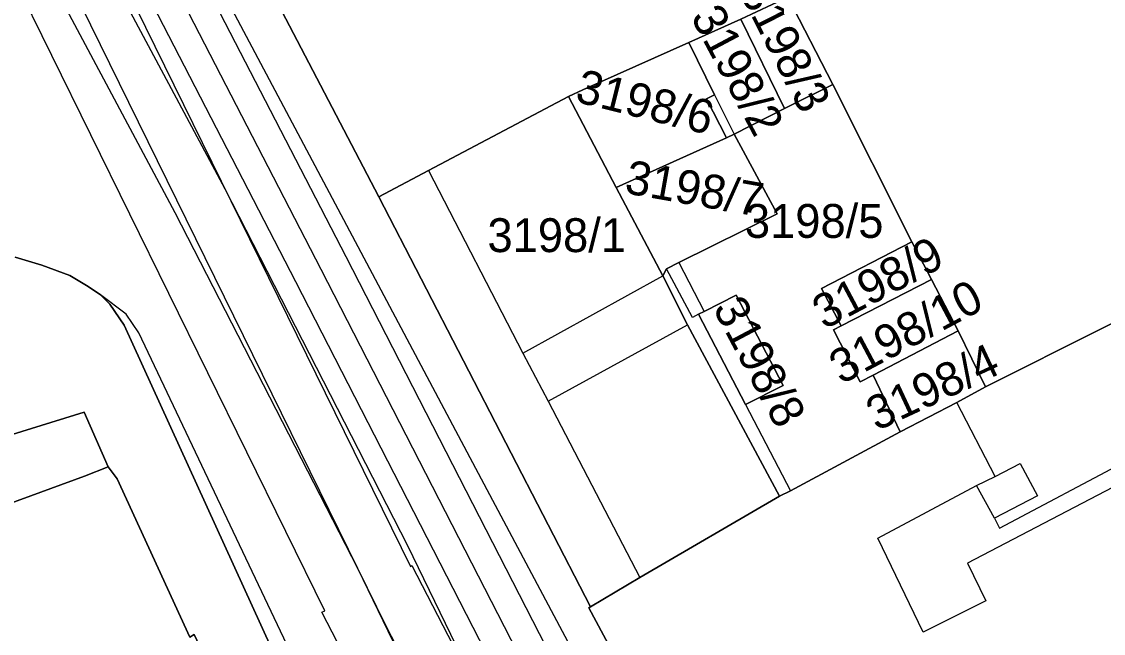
# Model space of a CAD drawing. Extents: x -264070 to -262271, y -1238894 to -1238141.
# Drawn here: x -263128.8 to -263064.9, y -1238704 to -1238667.9 of the extents above; entities that cross this region are included whole.
import ezdxf

# ---------------------------------------------------------------- set-up
doc = ezdxf.new("R2010")
doc.units = 0
for name, color, linetype in [('body_kn', 7, 'Continuous'), ('kladpar_druhypozemkov', 7, 'Continuous'), ('kladpar_hranice', 7, 'Continuous'), ('kladpar_parcelnecisla', 7, 'Continuous'), ('kladpar_plochy', 7, 'Continuous'), ('linie', 7, 'Continuous'), ('tarchy_linie', 7, 'Continuous'), ('zappar_hrandruhpozemk', 7, 'Continuous')]:
    doc.layers.add(name, color=color, linetype=linetype)

msp = doc.modelspace()

# ---------------------------------------------------------------- linework, layer by layer
at = {"layer": 'body_kn'}
for p, q in [((-263089.37, -1238669.12), (-263089.37, -1238669.12)), ((-263095.63, -1238671.9), (-263095.63, -1238671.9)), ((-263080.88, -1238671.6), (-263080.88, -1238671.6)), ((-263096.49, -1238672.31), (-263096.49, -1238672.31)), ((-263096.49, -1238672.31), (-263096.49, -1238672.31)), ((-263088.34, -1238672.43), (-263088.34, -1238672.43)), ((-263087.87, -1238672.2), (-263087.87, -1238672.2)), ((-263087.87, -1238672.2), (-263087.87, -1238672.2)), ((-263083.74, -1238673.01), (-263083.74, -1238673.01)), ((-263086.7, -1238674.52), (-263086.7, -1238674.52)), ((-263087.16, -1238674.74), (-263087.16, -1238674.74)), ((-263104.75, -1238676.68), (-263104.75, -1238676.68)), ((-263104.75, -1238676.68), (-263104.75, -1238676.68)), ((-263116.74, -1238677.78), (-263116.74, -1238677.78)), ((-263093.66, -1238677.68), (-263093.66, -1238677.68)), ((-263093.66, -1238677.68), (-263093.66, -1238677.68)), ((-263107.67, -1238678.23), (-263107.67, -1238678.23)), ((-263119.71, -1238679.15), (-263119.71, -1238679.15)), ((-263084.17, -1238679.24), (-263084.17, -1238679.24)), ((-263084.17, -1238679.24), (-263084.17, -1238679.24)), ((-263076.21, -1238680.88), (-263076.21, -1238680.88)), ((-263127.56, -1238682.27), (-263127.56, -1238682.27)), ((-263109.63, -1238681.74), (-263109.63, -1238681.74)), ((-263089.97, -1238682.11), (-263089.97, -1238682.11)), ((-263089.97, -1238682.11), (-263089.97, -1238682.11)), ((-263125.91, -1238682.87), (-263125.91, -1238682.87)), ((-263111.1, -1238682.49), (-263111.1, -1238682.49)), ((-263090.91, -1238682.89), (-263090.91, -1238682.89)), ((-263090.69, -1238682.48), (-263090.69, -1238682.48)), ((-263124.83, -1238683.52), (-263124.83, -1238683.52)), ((-263112.57, -1238683.24), (-263112.57, -1238683.24)), ((-263075.06, -1238683.1), (-263075.06, -1238683.1)), ((-263124.11, -1238684.02), (-263124.11, -1238684.02)), ((-263086.58, -1238684.03), (-263086.58, -1238684.03)), ((-263086.58, -1238684.03), (-263086.58, -1238684.03)), ((-263081.54, -1238683.64), (-263081.54, -1238683.64)), ((-263081.54, -1238683.64), (-263081.54, -1238683.64)), ((-263123.56, -1238684.56), (-263123.56, -1238684.56)), ((-263122.59, -1238685.15), (-263122.59, -1238685.15)), ((-263089.17, -1238685.35), (-263089.17, -1238685.35)), ((-263088.81, -1238685.16), (-263088.81, -1238685.16)), ((-263088.81, -1238685.16), (-263088.81, -1238685.16)), ((-263088.48, -1238685), (-263088.48, -1238685)), ((-263122.71, -1238685.8), (-263122.71, -1238685.8)), ((-263089.45, -1238685.78), (-263089.45, -1238685.78)), ((-263080.84, -1238686.08), (-263080.84, -1238686.08)), ((-263080.84, -1238686.08), (-263080.84, -1238686.08)), ((-263080.39, -1238685.85), (-263080.39, -1238685.85)), ((-263073.49, -1238686.13), (-263073.49, -1238686.13)), ((-263073.49, -1238686.13), (-263073.49, -1238686.13)), ((-263121.84, -1238686.25), (-263121.84, -1238686.25)), ((-263099.17, -1238687.46), (-263099.17, -1238687.46)), ((-263099.17, -1238687.46), (-263099.17, -1238687.46)), ((-263083.81, -1238689.36), (-263083.81, -1238689.36)), ((-263079.26, -1238689.15), (-263079.26, -1238689.15)), ((-263078.5, -1238688.75), (-263078.5, -1238688.75)), ((-263071.86, -1238689.44), (-263071.86, -1238689.44)), ((-263097.69, -1238690.3), (-263097.69, -1238690.3)), ((-263086.04, -1238690.48), (-263086.04, -1238690.48)), ((-263086.04, -1238690.48), (-263086.04, -1238690.48)), ((-263073.56, -1238690.37), (-263073.56, -1238690.37)), ((-263125.06, -1238690.95), (-263125.06, -1238690.95)), ((-263076.91, -1238692.1), (-263076.91, -1238692.1)), ((-263123.66, -1238694.17), (-263123.66, -1238694.17)), ((-263069.82, -1238693.98), (-263069.82, -1238693.98)), ((-263125.04, -1238694.73), (-263125.04, -1238694.73)), ((-263123.13, -1238694.87), (-263123.13, -1238694.87)), ((-263101.61, -1238694.9), (-263101.61, -1238694.9)), ((-263071.3, -1238694.74), (-263071.3, -1238694.74)), ((-263083.38, -1238695.58), (-263083.38, -1238695.58)), ((-263072.4, -1238695.27), (-263072.4, -1238695.27)), ((-263084.02, -1238695.9), (-263084.02, -1238695.9)), ((-263068.79, -1238695.89), (-263068.79, -1238695.89)), ((-263071.33, -1238697.21), (-263071.33, -1238697.21)), ((-263071.33, -1238697.21), (-263071.33, -1238697.21)), ((-263071.05, -1238697.79), (-263071.05, -1238697.79)), ((-263105.96, -1238698.83), (-263105.96, -1238698.83)), ((-263078.23, -1238698.39), (-263078.23, -1238698.39)), ((-263108.92, -1238700.2), (-263108.92, -1238700.2)), ((-263105.81, -1238700.05), (-263105.81, -1238700.05)), ((-263105.72, -1238700), (-263105.72, -1238700)), ((-263072.93, -1238699.86), (-263072.93, -1238699.86)), ((-263092.27, -1238700.7), (-263092.27, -1238700.7)), ((-263071.85, -1238702.09), (-263071.85, -1238702.09)), ((-263111.05, -1238702.76), (-263111.05, -1238702.76)), ((-263110.87, -1238702.67), (-263110.87, -1238702.67)), ((-263095.29, -1238702.5), (-263095.29, -1238702.5)), ((-263095.18, -1238702.44), (-263095.18, -1238702.44)), ((-263095.18, -1238702.44), (-263095.18, -1238702.44)), ((-263107.24, -1238703.6), (-263107.24, -1238703.6)), ((-263075.55, -1238703.94), (-263075.55, -1238703.94))]:
    msp.add_line(p, q, dxfattribs=at)
at = {"layer": 'kladpar_druhypozemkov'}
for p, q in [((-263082.68, -1238669.6), (-263082.68, -1238669.6)), ((-263085.52, -1238670.85), (-263085.52, -1238670.85)), ((-263090.79, -1238671.95), (-263090.79, -1238671.95)), ((-263087.72, -1238677.12), (-263087.72, -1238677.12)), ((-263081.55, -1238678.75), (-263081.55, -1238678.75)), ((-263097.69, -1238679.26), (-263097.69, -1238679.26)), ((-263078.85, -1238682.88), (-263078.85, -1238682.88)), ((-263087.38, -1238685.65), (-263087.38, -1238685.65)), ((-263077.35, -1238685.78), (-263077.35, -1238685.78)), ((-263075.36, -1238688.78), (-263075.36, -1238688.78))]:
    msp.add_line(p, q, dxfattribs=at)
at = {"layer": 'kladpar_hranice'}
for points in [[(-263052.34, -1238643.78), (-263046.08, -1238640.73), (-263039.68, -1238637.68), (-263037.08, -1238642.72), (-263026.17, -1238665.15), (-263024.79, -1238667.89), (-263034.55, -1238672.27), (-263042.28, -1238675.79), (-263047.47, -1238678.02), (-263057.58, -1238682.28), (-263058.06, -1238682.52), (-263071.86, -1238689.44), (-263073.49, -1238686.13), (-263075.06, -1238683.1), (-263076.21, -1238680.88), (-263080.88, -1238671.6), (-263083.53, -1238666.42), (-263086.84, -1238660.33), (-263094.51, -1238645.44), (-263098.48, -1238637.75), (-263081.88, -1238630.26), (-263063.39, -1238621.65)], [(-263098.48, -1238637.75), (-263094.51, -1238645.44), (-263086.84, -1238660.33), (-263083.53, -1238666.42), (-263086.31, -1238667.74), (-263089.37, -1238669.12), (-263095.63, -1238671.9), (-263096.49, -1238672.31), (-263104.75, -1238676.68), (-263107.67, -1238678.23), (-263114.78, -1238664.6), (-263115.81, -1238662.6), (-263122.88, -1238648.97), (-263098.48, -1238637.75)], [(-263114.78, -1238664.6), (-263107.67, -1238678.23), (-263095.18, -1238702.44), (-263095.29, -1238702.5), (-263092.39, -1238707.89), (-263092.26, -1238707.84), (-263088.85, -1238714.18), (-263087.98, -1238715.82), (-263084.85, -1238721.71), (-263084.95, -1238721.79), (-263082.12, -1238727.11), (-263081.96, -1238727.02), (-263081.6, -1238727.57), (-263080.11, -1238730.42), (-263073.98, -1238742.03)], [(-263083.53, -1238666.42), (-263080.88, -1238671.6), (-263083.74, -1238673.01), (-263086.31, -1238667.74), (-263083.53, -1238666.42)], [(-263086.31, -1238667.74), (-263083.74, -1238673.01), (-263086.7, -1238674.52), (-263087.16, -1238674.74), (-263088.34, -1238672.43), (-263087.87, -1238672.2), (-263089.37, -1238669.12), (-263086.31, -1238667.74)], [(-263096.49, -1238672.31), (-263095.63, -1238671.9), (-263089.37, -1238669.12), (-263087.87, -1238672.2), (-263088.34, -1238672.43), (-263087.16, -1238674.74), (-263093.66, -1238677.68), (-263096.49, -1238672.31)], [(-263084.17, -1238679.24), (-263086.7, -1238674.52), (-263083.74, -1238673.01), (-263080.88, -1238671.6), (-263076.21, -1238680.88), (-263081.54, -1238683.64), (-263080.39, -1238685.85), (-263080.84, -1238686.08), (-263079.26, -1238689.15), (-263078.5, -1238688.75), (-263076.91, -1238692.1), (-263083.38, -1238695.58), (-263084.02, -1238695.9)], [(-263095.18, -1238702.44), (-263107.67, -1238678.23), (-263104.75, -1238676.68), (-263096.49, -1238672.31), (-263093.66, -1238677.68), (-263090.91, -1238682.89), (-263089.45, -1238685.78), (-263084.02, -1238695.9), (-263092.27, -1238700.7), (-263095.18, -1238702.44)], [(-263093.66, -1238677.68), (-263087.16, -1238674.74), (-263086.7, -1238674.52), (-263084.17, -1238679.24), (-263089.97, -1238682.11), (-263090.69, -1238682.48), (-263090.91, -1238682.89), (-263093.66, -1238677.68)], [(-263084.02, -1238695.9), (-263089.45, -1238685.78), (-263090.91, -1238682.89), (-263090.69, -1238682.48), (-263089.97, -1238682.11), (-263084.17, -1238679.24)], [(-263081.54, -1238683.64), (-263076.21, -1238680.88), (-263075.06, -1238683.1), (-263080.39, -1238685.85), (-263081.54, -1238683.64)], [(-263129.14, -1238681.78), (-263127.56, -1238682.27), (-263125.91, -1238682.87), (-263124.83, -1238683.52), (-263124.11, -1238684.02), (-263123.56, -1238684.56), (-263122.71, -1238685.8), (-263091.36, -1238754.57), (-263090.45, -1238756.44), (-263093.7, -1238757.59), (-263093.54, -1238756.9), (-263095.66, -1238751.51), (-263095.28, -1238751.31), (-263102.69, -1238736.62), (-263103.19, -1238736.88), (-263112.18, -1238718.71), (-263111.78, -1238718.52), (-263118.58, -1238704.07), (-263118.84, -1238704.23), (-263123.13, -1238694.87), (-263123.66, -1238694.17), (-263125.06, -1238690.95), (-263135.82, -1238694.26)], [(-263091.36, -1238754.57), (-263122.71, -1238685.8), (-263123.56, -1238684.56), (-263124.11, -1238684.02), (-263124.83, -1238683.52), (-263125.91, -1238682.87), (-263127.56, -1238682.27), (-263129.14, -1238681.78)], [(-263060.57, -1238715.33), (-263076.26, -1238723.39), (-263081.96, -1238727.02), (-263082.12, -1238727.11), (-263084.95, -1238721.79), (-263084.85, -1238721.71), (-263087.98, -1238715.82), (-263088.85, -1238714.18), (-263092.26, -1238707.84), (-263092.39, -1238707.89), (-263095.29, -1238702.5), (-263095.18, -1238702.44), (-263092.27, -1238700.7), (-263084.02, -1238695.9), (-263083.38, -1238695.58), (-263076.91, -1238692.1), (-263073.56, -1238690.37), (-263071.86, -1238689.44), (-263058.06, -1238682.52)], [(-263080.84, -1238686.08), (-263080.39, -1238685.85), (-263075.06, -1238683.1), (-263073.49, -1238686.13), (-263078.5, -1238688.75), (-263079.26, -1238689.15), (-263080.84, -1238686.08)], [(-263086.58, -1238684.03), (-263083.81, -1238689.36), (-263086.04, -1238690.48), (-263088.81, -1238685.16), (-263088.48, -1238685), (-263086.58, -1238684.03)], [(-263086.04, -1238690.48), (-263083.81, -1238689.36), (-263086.58, -1238684.03), (-263088.48, -1238685), (-263088.81, -1238685.16), (-263086.04, -1238690.48)], [(-263073.49, -1238686.13), (-263071.86, -1238689.44), (-263073.56, -1238690.37), (-263076.91, -1238692.1), (-263078.5, -1238688.75), (-263073.49, -1238686.13)], [(-263135.82, -1238694.26), (-263125.06, -1238690.95), (-263123.66, -1238694.17), (-263125.04, -1238694.73), (-263147.67, -1238703), (-263149.17, -1238699.2), (-263148.21, -1238698.7), (-263135.82, -1238694.26)], [(-263147.67, -1238703), (-263125.04, -1238694.73), (-263123.66, -1238694.17), (-263123.13, -1238694.87), (-263118.84, -1238704.23), (-263118.58, -1238704.07), (-263111.78, -1238718.52)]]:
    msp.add_lwpolyline(points, dxfattribs=at)
at = {"layer": 'kladpar_plochy'}
for p, q in [((-263080.88, -1238671.6), (-263083.53, -1238666.42)), ((-263083.74, -1238673.01), (-263080.88, -1238671.6)), ((-263080.88, -1238671.6), (-263076.21, -1238680.88)), ((-263076.21, -1238680.88), (-263080.88, -1238671.6)), ((-263086.7, -1238674.52), (-263083.74, -1238673.01)), ((-263084.17, -1238679.24), (-263086.7, -1238674.52)), ((-263089.97, -1238682.11), (-263084.17, -1238679.24)), ((-263076.21, -1238680.88), (-263081.54, -1238683.64)), ((-263075.06, -1238683.1), (-263076.21, -1238680.88)), ((-263090.69, -1238682.48), (-263089.97, -1238682.11)), ((-263090.91, -1238682.89), (-263090.69, -1238682.48)), ((-263089.45, -1238685.78), (-263090.91, -1238682.89)), ((-263058.06, -1238682.52), (-263071.86, -1238689.44)), ((-263073.49, -1238686.13), (-263075.06, -1238683.1)), ((-263086.58, -1238684.03), (-263088.48, -1238685)), ((-263083.81, -1238689.36), (-263086.58, -1238684.03)), ((-263081.54, -1238683.64), (-263080.39, -1238685.85)), ((-263088.48, -1238685), (-263088.81, -1238685.16)), ((-263088.81, -1238685.16), (-263086.04, -1238690.48)), ((-263084.02, -1238695.9), (-263089.45, -1238685.78)), ((-263080.39, -1238685.85), (-263080.84, -1238686.08)), ((-263080.84, -1238686.08), (-263079.26, -1238689.15)), ((-263071.86, -1238689.44), (-263073.49, -1238686.13)), ((-263086.04, -1238690.48), (-263083.81, -1238689.36)), ((-263079.26, -1238689.15), (-263078.5, -1238688.75)), ((-263078.5, -1238688.75), (-263076.91, -1238692.1)), ((-263076.91, -1238692.1), (-263083.38, -1238695.58)), ((-263083.38, -1238695.58), (-263084.02, -1238695.9))]:
    msp.add_line(p, q, dxfattribs=at)
for points in [[(-263098.48, -1238637.75), (-263094.51, -1238645.44), (-263086.84, -1238660.33), (-263083.53, -1238666.42), (-263086.31, -1238667.74), (-263089.37, -1238669.12), (-263095.63, -1238671.9), (-263096.49, -1238672.31), (-263104.75, -1238676.68), (-263107.67, -1238678.23), (-263114.78, -1238664.6), (-263115.81, -1238662.6), (-263122.88, -1238648.97)], [(-263083.53, -1238666.42), (-263080.88, -1238671.6), (-263083.74, -1238673.01), (-263086.31, -1238667.74)], [(-263086.31, -1238667.74), (-263083.74, -1238673.01), (-263086.7, -1238674.52), (-263087.16, -1238674.74), (-263088.34, -1238672.43), (-263087.87, -1238672.2), (-263089.37, -1238669.12)], [(-263096.49, -1238672.31), (-263095.63, -1238671.9), (-263089.37, -1238669.12), (-263087.87, -1238672.2), (-263088.34, -1238672.43), (-263087.16, -1238674.74), (-263093.66, -1238677.68)], [(-263095.18, -1238702.44), (-263107.67, -1238678.23), (-263104.75, -1238676.68), (-263096.49, -1238672.31), (-263093.66, -1238677.68), (-263090.91, -1238682.89), (-263089.45, -1238685.78), (-263084.02, -1238695.9), (-263092.27, -1238700.7)], [(-263093.66, -1238677.68), (-263087.16, -1238674.74), (-263086.7, -1238674.52), (-263084.17, -1238679.24), (-263089.97, -1238682.11), (-263090.69, -1238682.48), (-263090.91, -1238682.89)], [(-263081.54, -1238683.64), (-263076.21, -1238680.88), (-263075.06, -1238683.1), (-263080.39, -1238685.85)], [(-263080.84, -1238686.08), (-263080.39, -1238685.85), (-263075.06, -1238683.1), (-263073.49, -1238686.13), (-263078.5, -1238688.75), (-263079.26, -1238689.15)], [(-263086.58, -1238684.03), (-263083.81, -1238689.36), (-263086.04, -1238690.48), (-263088.81, -1238685.16), (-263088.48, -1238685)], [(-263073.49, -1238686.13), (-263071.86, -1238689.44), (-263073.56, -1238690.37), (-263076.91, -1238692.1), (-263078.5, -1238688.75)], [(-263135.82, -1238694.26), (-263125.06, -1238690.95), (-263123.66, -1238694.17), (-263125.04, -1238694.73), (-263147.67, -1238703), (-263149.17, -1238699.2), (-263148.21, -1238698.7)]]:
    msp.add_lwpolyline(points, close=True, dxfattribs=at)
for points in [[(-263114.78, -1238664.6), (-263107.67, -1238678.23), (-263095.18, -1238702.44), (-263095.29, -1238702.5), (-263092.39, -1238707.89), (-263092.26, -1238707.84), (-263088.85, -1238714.18), (-263087.98, -1238715.82), (-263084.85, -1238721.71), (-263084.95, -1238721.79), (-263082.12, -1238727.11), (-263081.96, -1238727.02), (-263081.6, -1238727.57), (-263080.11, -1238730.42), (-263073.98, -1238742.03)], [(-263129.14, -1238681.78), (-263127.56, -1238682.27), (-263125.91, -1238682.87), (-263124.83, -1238683.52), (-263124.11, -1238684.02), (-263123.56, -1238684.56), (-263122.71, -1238685.8), (-263091.36, -1238754.57), (-263090.45, -1238756.44), (-263093.7, -1238757.59), (-263093.54, -1238756.9), (-263095.66, -1238751.51), (-263095.28, -1238751.31), (-263102.69, -1238736.62), (-263103.19, -1238736.88), (-263112.18, -1238718.71), (-263111.78, -1238718.52), (-263118.58, -1238704.07), (-263118.84, -1238704.23), (-263123.13, -1238694.87), (-263123.66, -1238694.17), (-263125.06, -1238690.95), (-263135.82, -1238694.26)], [(-263091.36, -1238754.57), (-263122.71, -1238685.8), (-263123.56, -1238684.56), (-263124.11, -1238684.02), (-263124.83, -1238683.52), (-263125.91, -1238682.87), (-263127.56, -1238682.27), (-263129.14, -1238681.78)], [(-263060.57, -1238715.33), (-263076.26, -1238723.39), (-263081.96, -1238727.02), (-263082.12, -1238727.11), (-263084.95, -1238721.79), (-263084.85, -1238721.71), (-263087.98, -1238715.82), (-263088.85, -1238714.18), (-263092.26, -1238707.84), (-263092.39, -1238707.89), (-263095.29, -1238702.5), (-263095.18, -1238702.44), (-263092.27, -1238700.7), (-263084.02, -1238695.9), (-263083.38, -1238695.58), (-263076.91, -1238692.1), (-263073.56, -1238690.37), (-263071.86, -1238689.44), (-263058.06, -1238682.52)], [(-263147.67, -1238703), (-263125.04, -1238694.73), (-263123.66, -1238694.17), (-263123.13, -1238694.87), (-263118.84, -1238704.23), (-263118.58, -1238704.07), (-263111.78, -1238718.52), (-263112.18, -1238718.71), (-263103.19, -1238736.88), (-263102.69, -1238736.62), (-263095.28, -1238751.31), (-263095.66, -1238751.51), (-263093.54, -1238756.9), (-263093.7, -1238757.59), (-263103.22, -1238761.22), (-263103.15, -1238761.72), (-263119.6, -1238768.18), (-263119.79, -1238767.71), (-263129.74, -1238771.43)]]:
    msp.add_lwpolyline(points, dxfattribs=at)
at = {"layer": 'linie'}
for points in [[(-263063.04, -1238778.77), (-263068.07, -1238773.45), (-263069.96, -1238771.12), (-263071.69, -1238768.72), (-263073.33, -1238766.21), (-263074.8, -1238763.65), (-263076.42, -1238760.55), (-263096.1, -1238719.17), (-263105.96, -1238698.83), (-263116.74, -1238677.78), (-263123.83, -1238664.51), (-263311.16, -1238317.88)], [(-263314.1, -1238319.26), (-263126.88, -1238665.7), (-263119.71, -1238679.15), (-263108.92, -1238700.2), (-263099.15, -1238720.37), (-263079.37, -1238761.95), (-263077.78, -1238765.06), (-263075.53, -1238768.91), (-263073.84, -1238771.47), (-263071.58, -1238774.58), (-263069.26, -1238777.45), (-263064.54, -1238782.61), (-263056.93, -1238790.48)]]:
    msp.add_lwpolyline(points, dxfattribs=at)
at = {"layer": 'tarchy_linie'}
for points in [[(-263306.98, -1238315.92), (-263306.6, -1238316.59), (-263302.8, -1238323.82), (-263301.41, -1238326.15), (-263270.64, -1238376.15), (-263263.37, -1238386.67), (-263261.46, -1238390.56), (-263222, -1238460.08), (-263200.09, -1238504.27), (-263177.47, -1238551.04), (-263170.64, -1238565.5), (-263170.37, -1238566.1), (-263170.32, -1238569.13), (-263168.26, -1238573.07), (-263162.41, -1238584.29), (-263153.56, -1238601.85), (-263144.13, -1238620.13), (-263134.07, -1238638.61), (-263131.09, -1238643.78), (-263111.1, -1238682.49), (-263091.38, -1238720.95), (-263073.9, -1238749.61)], [(-263306.67, -1238319.58), (-263291.43, -1238347.22), (-263285.01, -1238357.3), (-263264.62, -1238388.84), (-263262.08, -1238392.76), (-263243.7, -1238427.74), (-263231.89, -1238445.21), (-263223.86, -1238461.1), (-263200.63, -1238506.42), (-263194.06, -1238522.96), (-263163.73, -1238584.79), (-263134.84, -1238647.42), (-263107.24, -1238703.6), (-263081.79, -1238752.86)], [(-263130.42, -1238641.63), (-263128.07, -1238640.35), (-263127.9, -1238640.35), (-263127.07, -1238640.31), (-263126.6, -1238641.32), (-263125.78, -1238643.09), (-263125.06, -1238644.64), (-263128.05, -1238646.06), (-263109.63, -1238681.74), (-263089.94, -1238720.14), (-263072.37, -1238748.97), (-263072.75, -1238749.13), (-263073.9, -1238749.61), (-263075.44, -1238750.24), (-263092.82, -1238721.76), (-263112.57, -1238683.24), (-263131.03, -1238647.49)], [(-263131.52, -1238647.72), (-263105.81, -1238700.05), (-263105.72, -1238700), (-263079.01, -1238751.72), (-263081.79, -1238752.86), (-263084.57, -1238754.01), (-263111.05, -1238702.76), (-263110.87, -1238702.67), (-263138.5, -1238646.43)]]:
    msp.add_lwpolyline(points, dxfattribs=at)
at = {"layer": 'zappar_hrandruhpozemk'}
for p, q in [((-263087.87, -1238672.2), (-263086.7, -1238674.52)), ((-263089.97, -1238682.11), (-263088.48, -1238685)), ((-263099.17, -1238687.46), (-263090.91, -1238682.89)), ((-263089.17, -1238685.35), (-263090.69, -1238682.48)), ((-263088.81, -1238685.16), (-263089.17, -1238685.35)), ((-263097.69, -1238690.3), (-263089.45, -1238685.78)), ((-263090.08, -1238753.19), (-263121.84, -1238686.25)), ((-263097.69, -1238690.3), (-263092.27, -1238700.7)), ((-263086.04, -1238690.48), (-263083.38, -1238695.58)), ((-263071.3, -1238694.74), (-263073.56, -1238690.37)), ((-263071.05, -1238697.79), (-263058.21, -1238691)), ((-263057.72, -1238691.92), (-263072.93, -1238699.86)), ((-263071.3, -1238694.74), (-263069.82, -1238693.98)), ((-263069.82, -1238693.98), (-263068.79, -1238695.89)), ((-263072.75, -1238749.13), (-263101.61, -1238694.9)), ((-263071.33, -1238697.21), (-263071.05, -1238697.79))]:
    msp.add_line(p, q, dxfattribs=at)
for points in [[(-263101.61, -1238694.9), (-263124.62, -1238651.53), (-263124.89, -1238650.39), (-263125.02, -1238649.22), (-263124.76, -1238647.91), (-263124.09, -1238646.73)], [(-263104.75, -1238676.68), (-263099.17, -1238687.46), (-263097.69, -1238690.3)], [(-263121.84, -1238686.25), (-263122.59, -1238685.15), (-263124.11, -1238684.02)], [(-263072.93, -1238699.86), (-263071.85, -1238702.09), (-263075.55, -1238703.94), (-263078.23, -1238698.39), (-263072.4, -1238695.27), (-263071.3, -1238694.74)], [(-263068.79, -1238695.89), (-263071.33, -1238697.21), (-263072.4, -1238695.27)]]:
    msp.add_lwpolyline(points, dxfattribs=at)

# ---------------------------------------------------------------- texts
at = {"layer": 'kladpar_parcelnecisla'}
for s, rotation, p in [('3198/3', 297, (-263086.424, -1238666.137)), ('3198/2', 298, (-263089.301, -1238667.584)), ('3198/6', 346, (-263096.16, -1238672.594)), ('3198/7', 350, (-263093.232, -1238677.999)), ('3198/5', 360, (-263086.07, -1238680.65)), ('3198/9', 28, (-263081.379, -1238686.09)), ('3198/10', 28, (-263080.382, -1238689.334)), ('3198/8', 298, (-263087.992, -1238684.8)), ('3198/4', 25, (-263078.293, -1238692.08))]:
    msp.add_text(s, height=2, rotation=rotation, dxfattribs=at).set_placement(p)
msp.add_text('3198/1', height=2, dxfattribs=at).set_placement((-263101.265, -1238681.49))

doc.saveas('drawing.dxf')
